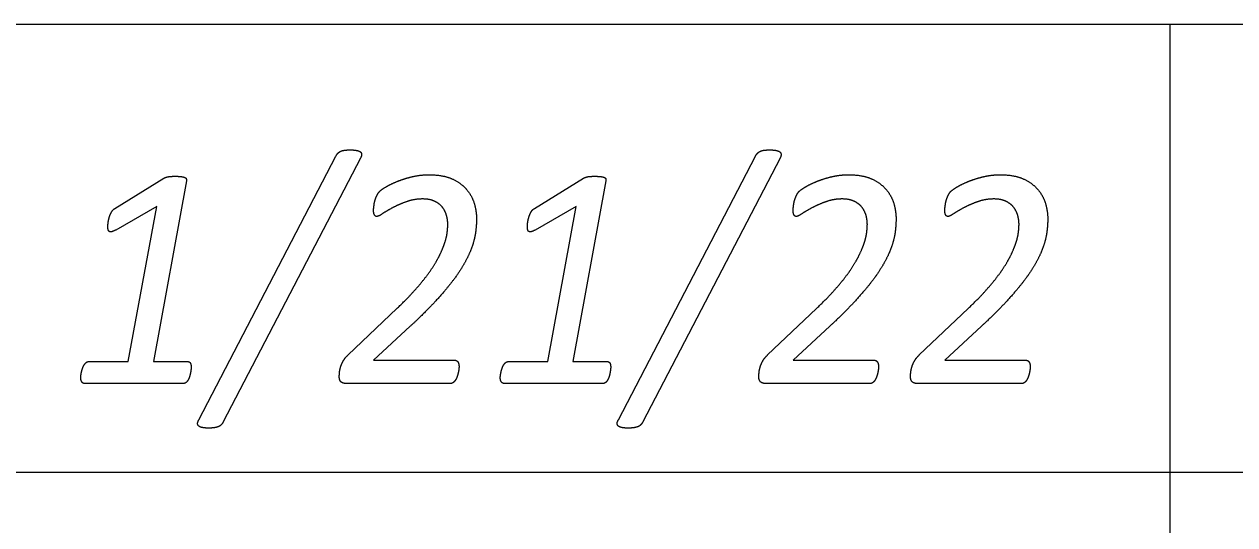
# Model space of a CAD drawing. Extents: x -14196 to 143, y -6096 to 28.
# Drawn here: x 82.401 to 83.134, y -4.611 to -4.308 of the extents above; entities that cross this region are included whole.
import ezdxf

# ---------------------------------------------------------------- set-up
doc = ezdxf.new("R2010")
doc.units = 0
doc.layers.add('RS_Raster1', color=7, linetype='Continuous')
doc.layers.add('SH_Text', color=7, linetype='Continuous')

msp = doc.modelspace()

# ---------------------------------------------------------------- linework, layer by layer
at = {"layer": 'RS_Raster1'}
for p, q in [((81.09453, -4.30794), (94.54453, -4.30794)), ((83.09453, -8.32886), (83.09453, -4.30794)), ((81.09453, -4.57886), (94.54453, -4.57886))]:
    msp.add_line(p, q, dxfattribs=at)
at = {"layer": 'SH_Text'}
for p, q in [((82.50685, -4.5473), (82.58978, -4.38783)), ((82.60468, -4.38898), (82.52164, -4.54845)), ((82.76071, -4.5473), (82.84364, -4.38783)), ((82.85854, -4.38898), (82.77551, -4.54845)), ((82.45602, -4.41942), (82.48576, -4.4011)), ((82.70988, -4.41942), (82.73963, -4.4011)), ((82.59715, -4.50804), (82.62663, -4.48)), ((82.85101, -4.50804), (82.88049, -4.48)), ((82.9428, -4.50804), (82.97227, -4.48)), ((82.50221, -4.5155), (82.50221, -4.5155)), ((82.66429, -4.51517), (82.66429, -4.51517)), ((82.75607, -4.5155), (82.75607, -4.5155)), ((82.91815, -4.51517), (82.91815, -4.51517)), ((83.00993, -4.51517), (83.00993, -4.51517)), ((82.49761, -4.5253), (82.43774, -4.5253)), ((82.65924, -4.5253), (82.59592, -4.5253)), ((82.75147, -4.5253), (82.6916, -4.5253)), ((82.9131, -4.5253), (82.84979, -4.5253)), ((83.00489, -4.5253), (82.94157, -4.5253))]:
    msp.add_line(p, q, dxfattribs=at)
for points in [[(82.49931, -4.40264), (82.47932, -4.51204), (82.5, -4.51204)], [(82.75317, -4.40264), (82.73318, -4.51204), (82.75386, -4.51204)], [(82.44023, -4.51204), (82.4641, -4.51204), (82.48134, -4.41826), (82.45652, -4.43246)], [(82.69409, -4.51204), (82.71796, -4.51204), (82.7352, -4.41826), (82.71038, -4.43246)], [(82.63477, -4.49068), (82.61259, -4.51122), (82.66154, -4.51122)], [(82.88863, -4.49068), (82.86645, -4.51122), (82.9154, -4.51122)], [(82.98041, -4.49068), (82.95824, -4.51122), (83.00719, -4.51122)]]:
    msp.add_lwpolyline(points, dxfattribs=at)
for points in [[(82.58978, -4.38783), (82.5904, -4.38658), (82.59115, -4.38586)], [(82.59115, -4.38586), (82.5919, -4.38514), (82.59291, -4.38471)], [(82.59291, -4.38471), (82.59393, -4.38427), (82.59534, -4.38413)], [(82.59534, -4.38413), (82.59676, -4.38399), (82.59861, -4.38399)], [(82.59861, -4.38399), (82.60093, -4.38399), (82.60245, -4.38432)], [(82.60245, -4.38432), (82.60397, -4.38466), (82.60463, -4.38524)], [(82.60463, -4.38524), (82.6053, -4.38581), (82.6053, -4.38677)], [(82.6053, -4.38677), (82.6053, -4.38774), (82.60468, -4.38898)], [(82.84364, -4.38783), (82.84426, -4.38658), (82.84501, -4.38586)], [(82.84501, -4.38586), (82.84576, -4.38514), (82.84678, -4.38471)], [(82.84678, -4.38471), (82.84779, -4.38427), (82.84921, -4.38413)], [(82.84921, -4.38413), (82.85062, -4.38399), (82.85247, -4.38399)], [(82.85247, -4.38399), (82.8548, -4.38399), (82.85631, -4.38432)], [(82.85631, -4.38432), (82.85783, -4.38466), (82.8585, -4.38524)], [(82.8585, -4.38524), (82.85916, -4.38581), (82.85916, -4.38677)], [(82.85916, -4.38677), (82.85916, -4.38774), (82.85854, -4.38898)], [(82.48576, -4.4011), (82.48621, -4.40081), (82.48679, -4.40062)], [(82.48679, -4.40062), (82.48736, -4.40043), (82.48816, -4.40024)], [(82.48816, -4.40024), (82.48896, -4.40004), (82.49007, -4.4)], [(82.49007, -4.4), (82.49118, -4.39995), (82.49269, -4.39995)], [(82.49269, -4.39995), (82.49489, -4.39995), (82.49626, -4.40014)], [(82.49626, -4.40014), (82.49763, -4.40033), (82.49838, -4.40067)], [(82.49838, -4.40067), (82.49913, -4.40101), (82.49926, -4.40154)], [(82.49926, -4.40154), (82.4994, -4.40207), (82.49931, -4.40264)], [(82.62689, -4.40306), (82.63096, -4.40142), (82.63592, -4.40021)], [(82.63592, -4.40021), (82.64087, -4.39901), (82.64618, -4.39901)], [(82.64618, -4.39901), (82.65468, -4.39901), (82.66026, -4.40161)], [(82.66026, -4.40161), (82.66584, -4.4042), (82.66907, -4.40815)], [(82.73963, -4.4011), (82.74007, -4.40081), (82.74065, -4.40062)], [(82.74065, -4.40062), (82.74123, -4.40043), (82.74203, -4.40024)], [(82.74203, -4.40024), (82.74282, -4.40004), (82.74393, -4.4)], [(82.74393, -4.4), (82.74504, -4.39995), (82.74655, -4.39995)], [(82.74655, -4.39995), (82.74876, -4.39995), (82.75013, -4.40014)], [(82.75013, -4.40014), (82.7515, -4.40033), (82.75225, -4.40067)], [(82.75225, -4.40067), (82.753, -4.40101), (82.75313, -4.40154)], [(82.75313, -4.40154), (82.75326, -4.40207), (82.75317, -4.40264)], [(82.88076, -4.40306), (82.88483, -4.40142), (82.88978, -4.40021)], [(82.88978, -4.40021), (82.89474, -4.39901), (82.90005, -4.39901)], [(82.90005, -4.39901), (82.90855, -4.39901), (82.91412, -4.40161)], [(82.91412, -4.40161), (82.9197, -4.4042), (82.92293, -4.40815)], [(82.97254, -4.40306), (82.97661, -4.40142), (82.98157, -4.40021)], [(82.98157, -4.40021), (82.98652, -4.39901), (82.99183, -4.39901)], [(82.99183, -4.39901), (83.00033, -4.39901), (83.00591, -4.40161)], [(83.00591, -4.40161), (83.01149, -4.4042), (83.01472, -4.40815)], [(82.61499, -4.41081), (82.61548, -4.4099), (82.6161, -4.40922)], [(82.6161, -4.40922), (82.61707, -4.40816), (82.61995, -4.40643)], [(82.61995, -4.40643), (82.62282, -4.40469), (82.62689, -4.40306)], [(82.66907, -4.40815), (82.6723, -4.41209), (82.67358, -4.41671)], [(82.86886, -4.41081), (82.86934, -4.4099), (82.86996, -4.40922)], [(82.86996, -4.40922), (82.87094, -4.40816), (82.87381, -4.40643)], [(82.87381, -4.40643), (82.87669, -4.40469), (82.88076, -4.40306)], [(82.92293, -4.40815), (82.92616, -4.41209), (82.92745, -4.41671)], [(82.96064, -4.41081), (82.96113, -4.4099), (82.96175, -4.40922)], [(82.96175, -4.40922), (82.96272, -4.40816), (82.9656, -4.40643)], [(82.9656, -4.40643), (82.96847, -4.40469), (82.97254, -4.40306)], [(83.01472, -4.40815), (83.01795, -4.41209), (83.01923, -4.41671)], [(82.6127, -4.4188), (82.61283, -4.41789), (82.61296, -4.41683)], [(82.61296, -4.41683), (82.61309, -4.41577), (82.6134, -4.41471)], [(82.6134, -4.41471), (82.61371, -4.41365), (82.61411, -4.41269)], [(82.61411, -4.41269), (82.61451, -4.41173), (82.61499, -4.41081)], [(82.63255, -4.41531), (82.62795, -4.41695), (82.62423, -4.41891)], [(82.64219, -4.41368), (82.63715, -4.41368), (82.63255, -4.41531)], [(82.64984, -4.41522), (82.64681, -4.41368), (82.64219, -4.41368)], [(82.65451, -4.41905), (82.65286, -4.41675), (82.64984, -4.41522)], [(82.67358, -4.41671), (82.67487, -4.42133), (82.67487, -4.42546)], [(82.86656, -4.4188), (82.86669, -4.41789), (82.86682, -4.41683)], [(82.86682, -4.41683), (82.86696, -4.41577), (82.86727, -4.41471)], [(82.86727, -4.41471), (82.86758, -4.41365), (82.86797, -4.41269)], [(82.86797, -4.41269), (82.86837, -4.41173), (82.86886, -4.41081)], [(82.88641, -4.41531), (82.88181, -4.41695), (82.8781, -4.41891)], [(82.89605, -4.41368), (82.89101, -4.41368), (82.88641, -4.41531)], [(82.9037, -4.41522), (82.90068, -4.41368), (82.89605, -4.41368)], [(82.90837, -4.41905), (82.90672, -4.41675), (82.9037, -4.41522)], [(82.92745, -4.41671), (82.92873, -4.42133), (82.92873, -4.42546)], [(82.95834, -4.4188), (82.95848, -4.41789), (82.95861, -4.41683)], [(82.95861, -4.41683), (82.95874, -4.41577), (82.95905, -4.41471)], [(82.95905, -4.41471), (82.95936, -4.41365), (82.95976, -4.41269)], [(82.95976, -4.41269), (82.96015, -4.41173), (82.96064, -4.41081)], [(82.9782, -4.41531), (82.9736, -4.41695), (82.96988, -4.41891)], [(82.98784, -4.41368), (82.9828, -4.41368), (82.9782, -4.41531)], [(82.99549, -4.41522), (82.99246, -4.41368), (82.98784, -4.41368)], [(83.00015, -4.41905), (82.99851, -4.41675), (82.99549, -4.41522)], [(83.01923, -4.41671), (83.02052, -4.42133), (83.02052, -4.42546)], [(82.45271, -4.42465), (82.45319, -4.42306), (82.45399, -4.42162)], [(82.45399, -4.42162), (82.45478, -4.42018), (82.45602, -4.41942)], [(82.61256, -4.42049), (82.61256, -4.41972), (82.6127, -4.4188)], [(82.61309, -4.42328), (82.61256, -4.42232), (82.61256, -4.42049)], [(82.6145, -4.42425), (82.61362, -4.42425), (82.61309, -4.42328)], [(82.618, -4.42256), (82.61547, -4.42425), (82.6145, -4.42425)], [(82.62423, -4.41891), (82.62052, -4.42088), (82.618, -4.42256)], [(82.65682, -4.42399), (82.65615, -4.42135), (82.65451, -4.41905)], [(82.65748, -4.42892), (82.65748, -4.42662), (82.65682, -4.42399)], [(82.70657, -4.42465), (82.70706, -4.42306), (82.70785, -4.42162)], [(82.70785, -4.42162), (82.70864, -4.42018), (82.70988, -4.41942)], [(82.86643, -4.42049), (82.86643, -4.41972), (82.86656, -4.4188)], [(82.86696, -4.42328), (82.86643, -4.42232), (82.86643, -4.42049)], [(82.86836, -4.42425), (82.86748, -4.42425), (82.86696, -4.42328)], [(82.87186, -4.42256), (82.86934, -4.42425), (82.86836, -4.42425)], [(82.8781, -4.41891), (82.87438, -4.42088), (82.87186, -4.42256)], [(82.91068, -4.42399), (82.91001, -4.42135), (82.90837, -4.41905)], [(82.91135, -4.42892), (82.91135, -4.42662), (82.91068, -4.42399)], [(82.95821, -4.42049), (82.95821, -4.41972), (82.95834, -4.4188)], [(82.95874, -4.42328), (82.95821, -4.42232), (82.95821, -4.42049)], [(82.96015, -4.42425), (82.95927, -4.42425), (82.95874, -4.42328)], [(82.96364, -4.42256), (82.96112, -4.42425), (82.96015, -4.42425)], [(82.96988, -4.41891), (82.96616, -4.42088), (82.96364, -4.42256)], [(83.00247, -4.42399), (83.0018, -4.42135), (83.00015, -4.41905)], [(83.00313, -4.42892), (83.00313, -4.42662), (83.00247, -4.42399)], [(82.45178, -4.43045), (82.45178, -4.42939), (82.452, -4.42781)], [(82.452, -4.43237), (82.45178, -4.4316), (82.45178, -4.43045)], [(82.452, -4.42781), (82.45222, -4.42623), (82.45271, -4.42465)], [(82.65713, -4.43397), (82.65748, -4.43114), (82.65748, -4.42892)], [(82.67487, -4.42546), (82.67487, -4.42941), (82.67434, -4.43354)], [(82.70564, -4.43045), (82.70564, -4.42939), (82.70586, -4.42781)], [(82.70586, -4.43237), (82.70564, -4.4316), (82.70564, -4.43045)], [(82.70586, -4.42781), (82.70609, -4.42623), (82.70657, -4.42465)], [(82.91099, -4.43397), (82.91135, -4.43114), (82.91135, -4.42892)], [(82.92873, -4.42546), (82.92873, -4.42941), (82.9282, -4.43354)], [(83.00278, -4.43397), (83.00313, -4.43114), (83.00313, -4.42892)], [(83.02052, -4.42546), (83.02052, -4.42941), (83.01999, -4.43354)], [(82.45279, -4.43342), (82.45222, -4.43313), (82.452, -4.43237)], [(82.45424, -4.43347), (82.45336, -4.43371), (82.45279, -4.43342)], [(82.45652, -4.43246), (82.45512, -4.43323), (82.45424, -4.43347)], [(82.65562, -4.44027), (82.65678, -4.43681), (82.65713, -4.43397)], [(82.67434, -4.43354), (82.67381, -4.43768), (82.67226, -4.44225)], [(82.70665, -4.43342), (82.70608, -4.43313), (82.70586, -4.43237)], [(82.7081, -4.43347), (82.70722, -4.43371), (82.70665, -4.43342)], [(82.71038, -4.43246), (82.70898, -4.43323), (82.7081, -4.43347)], [(82.90949, -4.44027), (82.91064, -4.43681), (82.91099, -4.43397)], [(82.9282, -4.43354), (82.92767, -4.43768), (82.92612, -4.44225)], [(83.00127, -4.44027), (83.00242, -4.43681), (83.00278, -4.43397)], [(83.01999, -4.43354), (83.01945, -4.43768), (83.0179, -4.44225)], [(82.65243, -4.44792), (82.65447, -4.44374), (82.65562, -4.44027)], [(82.67226, -4.44225), (82.67071, -4.44682), (82.66792, -4.45191)], [(82.90629, -4.44792), (82.90833, -4.44374), (82.90949, -4.44027)], [(82.92612, -4.44225), (82.92457, -4.44682), (82.92178, -4.45191)], [(82.99808, -4.44792), (83.00012, -4.44374), (83.00127, -4.44027)], [(83.0179, -4.44225), (83.01636, -4.44682), (83.01357, -4.45191)], [(82.64698, -4.45706), (82.65039, -4.4521), (82.65243, -4.44792)], [(82.66792, -4.45191), (82.66513, -4.45701), (82.66066, -4.46293)], [(82.90084, -4.45706), (82.90425, -4.4521), (82.90629, -4.44792)], [(82.92178, -4.45191), (82.91899, -4.45701), (82.91452, -4.46293)], [(82.99262, -4.45706), (82.99604, -4.4521), (82.99808, -4.44792)], [(83.01357, -4.45191), (83.01078, -4.45701), (83.00631, -4.46293)], [(82.63855, -4.46773), (82.64356, -4.46201), (82.64698, -4.45706)], [(82.89242, -4.46773), (82.89743, -4.46201), (82.90084, -4.45706)], [(82.9842, -4.46773), (82.98921, -4.46201), (82.99262, -4.45706)], [(82.62663, -4.48), (82.63354, -4.47346), (82.63855, -4.46773)], [(82.66066, -4.46293), (82.65619, -4.46884), (82.64986, -4.47572)], [(82.88049, -4.48), (82.88741, -4.47346), (82.89242, -4.46773)], [(82.91452, -4.46293), (82.91005, -4.46884), (82.90372, -4.47572)], [(82.97227, -4.48), (82.97919, -4.47346), (82.9842, -4.46773)], [(83.00631, -4.46293), (83.00184, -4.46884), (82.99551, -4.47572)], [(82.64986, -4.47572), (82.64353, -4.4826), (82.63477, -4.49068)], [(82.90372, -4.47572), (82.89739, -4.4826), (82.88863, -4.49068)], [(82.99551, -4.47572), (82.98918, -4.4826), (82.98041, -4.49068)], [(82.43864, -4.51266), (82.43934, -4.51204), (82.44023, -4.51204)], [(82.5, -4.51204), (82.50123, -4.51204), (82.50172, -4.51295)], [(82.59263, -4.51537), (82.59316, -4.51354), (82.59422, -4.51166)], [(82.59422, -4.51166), (82.59529, -4.50978), (82.59715, -4.50804)], [(82.66154, -4.51122), (82.66304, -4.51122), (82.66367, -4.51242)], [(82.6925, -4.51266), (82.69321, -4.51204), (82.69409, -4.51204)], [(82.75386, -4.51204), (82.7551, -4.51204), (82.75558, -4.51295)], [(82.84649, -4.51537), (82.84702, -4.51354), (82.84809, -4.51166)], [(82.84809, -4.51166), (82.84915, -4.50978), (82.85101, -4.50804)], [(82.9154, -4.51122), (82.91691, -4.51122), (82.91753, -4.51242)], [(82.93828, -4.51537), (82.93881, -4.51354), (82.93987, -4.51166)], [(82.93987, -4.51166), (82.94093, -4.50978), (82.9428, -4.50804)], [(83.00719, -4.51122), (83.00869, -4.51122), (83.00931, -4.51242)], [(82.4355, -4.52035), (82.43563, -4.51944), (82.43585, -4.51838)], [(82.43585, -4.51838), (82.43607, -4.51732), (82.43647, -4.51617)], [(82.43647, -4.51617), (82.43687, -4.51502), (82.4374, -4.51415)], [(82.4374, -4.51415), (82.43793, -4.51329), (82.43864, -4.51266)], [(82.50172, -4.5192), (82.5015, -4.5203), (82.50115, -4.52136)], [(82.50172, -4.51295), (82.50221, -4.51387), (82.50221, -4.5155)], [(82.50207, -4.51708), (82.50194, -4.51809), (82.50172, -4.5192)], [(82.50221, -4.5155), (82.50221, -4.51608), (82.50207, -4.51708)], [(82.59183, -4.52125), (82.59183, -4.52029), (82.59196, -4.51875)], [(82.59196, -4.51875), (82.5921, -4.5172), (82.59263, -4.51537)], [(82.66376, -4.51898), (82.66349, -4.52009), (82.66309, -4.52125)], [(82.66367, -4.51242), (82.66429, -4.51363), (82.66429, -4.51517)], [(82.66415, -4.51681), (82.66402, -4.51787), (82.66376, -4.51898)], [(82.66429, -4.51517), (82.66429, -4.51575), (82.66415, -4.51681)], [(82.68936, -4.52035), (82.68949, -4.51944), (82.68972, -4.51838)], [(82.68972, -4.51838), (82.68994, -4.51732), (82.69034, -4.51617)], [(82.69034, -4.51617), (82.69073, -4.51502), (82.69126, -4.51415)], [(82.69126, -4.51415), (82.69179, -4.51329), (82.6925, -4.51266)], [(82.75558, -4.5192), (82.75536, -4.5203), (82.75501, -4.52136)], [(82.75558, -4.51295), (82.75607, -4.51387), (82.75607, -4.5155)], [(82.75594, -4.51708), (82.75581, -4.51809), (82.75558, -4.5192)], [(82.75607, -4.5155), (82.75607, -4.51608), (82.75594, -4.51708)], [(82.84569, -4.52125), (82.84569, -4.52029), (82.84583, -4.51875)], [(82.84583, -4.51875), (82.84596, -4.5172), (82.84649, -4.51537)], [(82.91762, -4.51898), (82.91735, -4.52009), (82.91695, -4.52125)], [(82.91753, -4.51242), (82.91815, -4.51363), (82.91815, -4.51517)], [(82.91802, -4.51681), (82.91789, -4.51787), (82.91762, -4.51898)], [(82.91815, -4.51517), (82.91815, -4.51575), (82.91802, -4.51681)], [(82.93748, -4.52125), (82.93748, -4.52029), (82.93761, -4.51875)], [(82.93761, -4.51875), (82.93775, -4.5172), (82.93828, -4.51537)], [(83.0094, -4.51898), (83.00914, -4.52009), (83.00874, -4.52125)], [(83.00931, -4.51242), (83.00993, -4.51363), (83.00993, -4.51517)], [(83.0098, -4.51681), (83.00967, -4.51787), (83.0094, -4.51898)], [(83.00993, -4.51517), (83.00993, -4.51575), (83.0098, -4.51681)], [(82.43537, -4.52175), (82.43537, -4.52127), (82.4355, -4.52035)], [(82.43603, -4.52434), (82.43537, -4.52338), (82.43537, -4.52175)], [(82.43774, -4.5253), (82.43668, -4.5253), (82.43603, -4.52434)], [(82.49907, -4.52477), (82.4984, -4.5253), (82.49761, -4.5253)], [(82.50026, -4.52333), (82.49973, -4.52425), (82.49907, -4.52477)], [(82.50115, -4.52136), (82.50079, -4.52242), (82.50026, -4.52333)], [(82.59205, -4.52294), (82.59183, -4.52222), (82.59183, -4.52125)], [(82.59272, -4.52419), (82.59228, -4.52366), (82.59205, -4.52294)], [(82.59397, -4.52501), (82.59317, -4.52472), (82.59272, -4.52419)], [(82.59592, -4.5253), (82.59477, -4.5253), (82.59397, -4.52501)], [(82.66083, -4.52472), (82.66012, -4.5253), (82.65924, -4.5253)], [(82.66212, -4.52328), (82.66154, -4.52414), (82.66083, -4.52472)], [(82.66309, -4.52125), (82.66269, -4.52241), (82.66212, -4.52328)], [(82.68923, -4.52175), (82.68923, -4.52127), (82.68936, -4.52035)], [(82.68989, -4.52434), (82.68923, -4.52338), (82.68923, -4.52175)], [(82.6916, -4.5253), (82.69055, -4.5253), (82.68989, -4.52434)], [(82.75293, -4.52477), (82.75227, -4.5253), (82.75147, -4.5253)], [(82.75412, -4.52333), (82.75359, -4.52425), (82.75293, -4.52477)], [(82.75501, -4.52136), (82.75465, -4.52242), (82.75412, -4.52333)], [(82.84592, -4.52294), (82.84569, -4.52222), (82.84569, -4.52125)], [(82.84658, -4.52419), (82.84614, -4.52366), (82.84592, -4.52294)], [(82.84783, -4.52501), (82.84703, -4.52472), (82.84658, -4.52419)], [(82.84979, -4.5253), (82.84863, -4.5253), (82.84783, -4.52501)], [(82.9147, -4.52472), (82.91399, -4.5253), (82.9131, -4.5253)], [(82.91598, -4.52328), (82.91541, -4.52414), (82.9147, -4.52472)], [(82.91695, -4.52125), (82.91656, -4.52241), (82.91598, -4.52328)], [(82.9377, -4.52294), (82.93748, -4.52222), (82.93748, -4.52125)], [(82.93837, -4.52419), (82.93792, -4.52366), (82.9377, -4.52294)], [(82.93961, -4.52501), (82.93881, -4.52472), (82.93837, -4.52419)], [(82.94157, -4.5253), (82.94041, -4.5253), (82.93961, -4.52501)], [(83.00648, -4.52472), (83.00577, -4.5253), (83.00489, -4.5253)], [(83.00776, -4.52328), (83.00719, -4.52414), (83.00648, -4.52472)], [(83.00874, -4.52125), (83.00834, -4.52241), (83.00776, -4.52328)], [(82.5061, -4.54946), (82.50614, -4.54855), (82.50685, -4.5473)], [(82.52164, -4.54845), (82.52102, -4.5497), (82.52027, -4.55042)], [(82.75996, -4.54946), (82.76001, -4.54855), (82.76071, -4.5473)], [(82.77551, -4.54845), (82.77489, -4.5497), (82.77414, -4.55042)], [(82.50672, -4.551), (82.50605, -4.55037), (82.5061, -4.54946)], [(82.50889, -4.55196), (82.50738, -4.55162), (82.50672, -4.551)], [(82.51281, -4.5523), (82.5104, -4.5523), (82.50889, -4.55196)], [(82.51603, -4.5521), (82.51466, -4.5523), (82.51281, -4.5523)], [(82.51846, -4.55153), (82.5174, -4.55191), (82.51603, -4.5521)], [(82.52027, -4.55042), (82.51952, -4.55114), (82.51846, -4.55153)], [(82.76058, -4.551), (82.75992, -4.55037), (82.75996, -4.54946)], [(82.76276, -4.55196), (82.76125, -4.55162), (82.76058, -4.551)], [(82.76667, -4.5523), (82.76427, -4.5523), (82.76276, -4.55196)], [(82.7699, -4.5521), (82.76853, -4.5523), (82.76667, -4.5523)], [(82.77233, -4.55153), (82.77127, -4.55191), (82.7699, -4.5521)], [(82.77414, -4.55042), (82.77339, -4.55114), (82.77233, -4.55153)]]:
    msp.add_open_spline(points, degree=2, dxfattribs=at)

doc.saveas('drawing.dxf')
